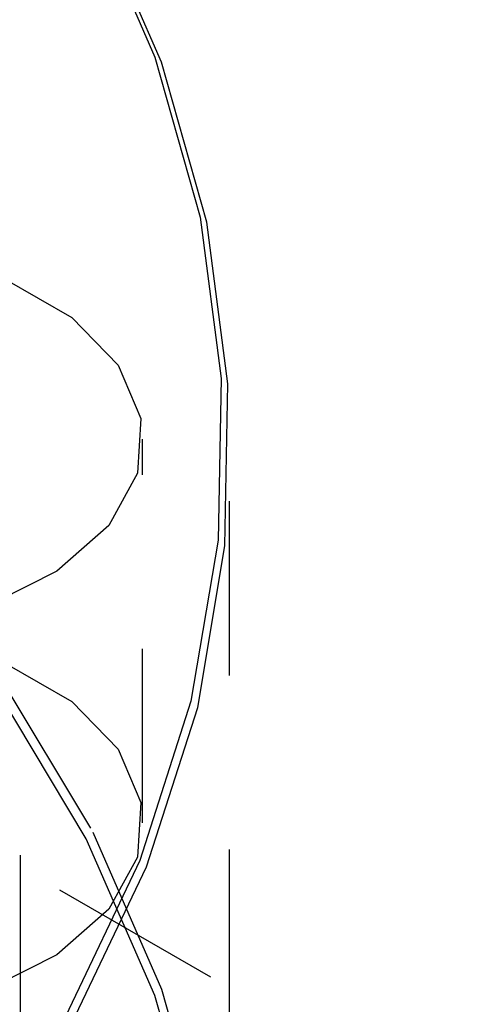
# Model space of a CAD drawing. Header units: inches. Extents: x 1907 to 2452, y -210 to -54.
# Tile 301 of 656: x 1999.899 to 2000.154, y -194.572 to -194.007. Entities that reach past the tile are written whole.
import ezdxf

# ---------------------------------------------------------------- set-up
doc = ezdxf.new("R2010")
doc.units = ezdxf.units.IN
doc.header["$LTSCALE"] = 0.5
doc.header["$MEASUREMENT"] = 0
doc.linetypes.add('HIDDEN', pattern=[0.225, 0.15, -0.075])
doc.layers.add('SID-M-H', color=4, linetype='HIDDEN')

msp = doc.modelspace()

# ---------------------------------------------------------------- linework, layer by layer
at = {"layer": 'SID-M-H'}
for p, q in [((1999.93701, -193.93839), (1999.97644, -194.0285)), ((1999.98026, -194.03123), (1999.94075, -193.94093)), ((1999.97644, -194.0285), (2000.00231, -194.12023)), ((2000.00619, -194.12316), (1999.98026, -194.03123)), ((2000.00231, -194.12023), (2000.01442, -194.21291)), ((2000.01833, -194.21603), (2000.00619, -194.12316)), ((1999.89015, -194.15577), (1999.92866, -194.17801)), ((1999.92866, -194.17801), (1999.95536, -194.20541)), ((1999.95536, -194.20541), (1999.96825, -194.23596)), ((2000.01442, -194.21291), (2000.01269, -194.30585)), ((2000.01659, -194.30916), (2000.01833, -194.21603)), ((1999.96825, -194.23596), (1999.9664, -194.26739)), ((1999.9693, -194.46824), (1999.9693, -194.24777)), ((2000.0193, -194.7835), (2000.0193, -194.25096)), ((1999.9664, -194.26739), (1999.94992, -194.29736)), ((1999.94992, -194.29736), (1999.92005, -194.32365)), ((2000.01269, -194.30585), (1999.99713, -194.39835)), ((2000.00099, -194.40186), (2000.01659, -194.30916)), ((1999.92005, -194.32365), (1999.87899, -194.34431)), ((2005.55125, -197.75656), (1999.62193, -194.33364)), ((1999.89015, -194.37624), (1999.92866, -194.39847)), ((1999.93701, -194.47731), (1999.8843, -194.38948)), ((1999.88793, -194.38547), (1999.94075, -194.47347)), ((1999.92866, -194.39847), (1999.95536, -194.42588)), ((1999.99713, -194.39835), (1999.96784, -194.48975)), ((1999.97165, -194.49344), (2000.00099, -194.40186)), ((1999.95536, -194.42588), (1999.96825, -194.45643)), ((1999.96825, -194.45643), (1999.9664, -194.48785)), ((1999.8993, -194.78669), (1999.8993, -194.46824)), ((1999.94075, -194.47347), (1999.98026, -194.56377)), ((1999.97644, -194.56742), (1999.93701, -194.47731)), ((1999.96784, -194.48975), (1999.92506, -194.57935)), ((1999.9664, -194.48785), (1999.94992, -194.51782)), ((1999.92878, -194.58323), (1999.97165, -194.49344)), ((1999.94992, -194.51782), (1999.92005, -194.54411)), ((1999.92005, -194.54411), (1999.87899, -194.56478)), ((1999.98026, -194.56377), (2000.00619, -194.65569)), ((2000.00231, -194.65915), (1999.97644, -194.56742))]:
    msp.add_line(p, q, dxfattribs=at)

doc.saveas('drawing.dxf')
